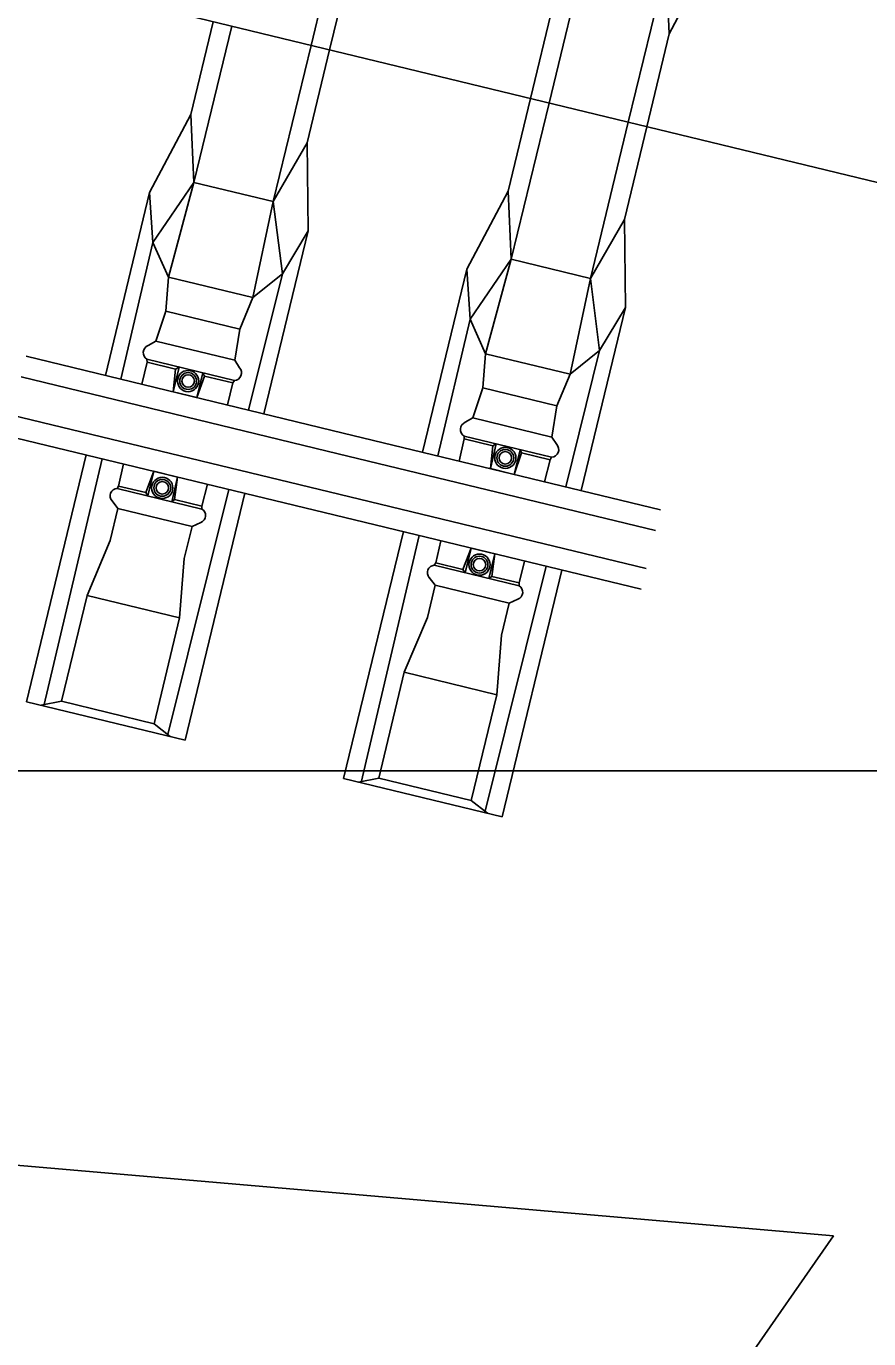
# Model space of a CAD drawing. Extents: x -7483133 to -743169, y -11317770 to -1127091.
# Drawn here: x -747590.827 to -747589.278, y -1131709.113 to -1131706.701 of the extents above; entities that cross this region are included whole.
import ezdxf

# ---------------------------------------------------------------- set-up
doc = ezdxf.new("R2010")
doc.units = 0
for name, color, linetype in [('_Zabezpečovací zařízení', 7, 'Continuous'), ('Hranice parcel', 7, 'Continuous'), ('KOL_ROST', 7, 'Continuous'), ('OSA_KOLEJ', 7, 'Continuous'), ('Vrstva 53', 7, 'Continuous')]:
    doc.layers.add(name, color=color, linetype=linetype)

msp = doc.modelspace()

# ---------------------------------------------------------------- linework, layer by layer
at = {"layer": '_Zabezpečovací zařízení'}
for p, q in [((-747591.2258, -1131708.7617), (-747589.3425, -1131708.9244)), ((-747589.3425, -1131708.9244), (-747590.425, -1131710.4739))]:
    msp.add_line(p, q, dxfattribs=at)
at = {"layer": 'Hranice parcel'}
msp.add_lwpolyline([(-747592.13, -1131708.07), (-747587.81, -1131708.07), (-747568.8, -1131715.62)], dxfattribs=at)
at = {"layer": 'KOL_ROST'}
for p, q in [((-747590.2334, -1131706.4495), (-747590.3029, -1131706.7366)), ((-747590.2689, -1131706.7448), (-747590.2276, -1131706.5743)), ((-747589.5687, -1131706.5723), (-747589.6445, -1131706.7154)), ((-747589.6503, -1131706.5906), (-747589.7198, -1131706.8777)), ((-747589.6503, -1131706.5906), (-747589.6445, -1131706.7154)), ((-747589.8583, -1131706.6637), (-747589.8996, -1131706.8342)), ((-747590.5239, -1131706.8636), (-747590.4827, -1131706.6931)), ((-747589.6857, -1131706.8859), (-747589.6445, -1131706.7154)), ((-747590.3724, -1131707.0237), (-747590.3029, -1131706.7366)), ((-747590.2689, -1131706.7448), (-747590.3101, -1131706.9153)), ((-747589.9408, -1131707.0047), (-747589.8996, -1131706.8342)), ((-747590.5998, -1131707.0068), (-747590.5239, -1131706.8636)), ((-747590.5182, -1131706.9884), (-747590.5239, -1131706.8636)), ((-747589.7892, -1131707.1648), (-747589.7198, -1131706.8777)), ((-747589.6857, -1131706.8859), (-747589.727, -1131707.0564)), ((-747590.3724, -1131707.0237), (-747590.3101, -1131706.9153)), ((-747590.3082, -1131707.0773), (-747590.3101, -1131706.9153)), ((-747590.5937, -1131707.0988), (-747590.5182, -1131706.9884)), ((-747590.3724, -1131707.0237), (-747590.5182, -1131706.9884)), ((-747590.6811, -1131707.343), (-747590.5998, -1131707.0068)), ((-747590.5998, -1131707.0068), (-747590.5937, -1131707.0988)), ((-747590.0166, -1131707.1479), (-747589.9408, -1131707.0047)), ((-747589.935, -1131707.1296), (-747589.9408, -1131707.0047)), ((-747590.3724, -1131707.0237), (-747590.4098, -1131707.1999)), ((-747590.3556, -1131707.1564), (-747590.3724, -1131707.0237)), ((-747589.7892, -1131707.1648), (-747589.727, -1131707.0564)), ((-747589.725, -1131707.2184), (-747589.727, -1131707.0564)), ((-747590.3895, -1131707.4136), (-747590.3082, -1131707.0773)), ((-747590.3082, -1131707.0773), (-747590.3556, -1131707.1564)), ((-747590.6528, -1131707.3499), (-747590.5937, -1131707.0988)), ((-747590.5937, -1131707.0988), (-747590.5653, -1131707.1622)), ((-747590.0106, -1131707.2399), (-747589.935, -1131707.1296)), ((-747589.7892, -1131707.1648), (-747589.935, -1131707.1296)), ((-747590.4178, -1131707.4068), (-747590.3556, -1131707.1564)), ((-747590.3556, -1131707.1564), (-747590.4098, -1131707.1999)), ((-747590.098, -1131707.4841), (-747590.0166, -1131707.1479)), ((-747590.0166, -1131707.1479), (-747590.0106, -1131707.2399)), ((-747590.5653, -1131707.1622), (-747590.4098, -1131707.1999)), ((-747589.7892, -1131707.1648), (-747589.8267, -1131707.341)), ((-747589.7725, -1131707.2975), (-747589.7892, -1131707.1648)), ((-747590.4098, -1131707.1999), (-747590.4341, -1131707.2578)), ((-747590.5702, -1131707.2248), (-747590.5884, -1131707.2801)), ((-747590.5702, -1131707.2248), (-747590.4341, -1131707.2578)), ((-747589.8064, -1131707.5547), (-747589.725, -1131707.2184)), ((-747589.725, -1131707.2184), (-747589.7725, -1131707.2975)), ((-747590.0697, -1131707.491), (-747590.0106, -1131707.2399)), ((-747590.0106, -1131707.2399), (-747589.9822, -1131707.3033)), ((-747590.4341, -1131707.2578), (-747590.4432, -1131707.3152)), ((-747590.5884, -1131707.2801), (-747590.6025, -1131707.2881)), ((-747589.8347, -1131707.5479), (-747589.7725, -1131707.2975)), ((-747589.7725, -1131707.2975), (-747589.8267, -1131707.341)), ((-747590.8269, -1131707.3078), (-747590.2438, -1131707.4489)), ((-747590.6138, -1131707.3593), (-747590.6044, -1131707.3186)), ((-747590.4432, -1131707.3152), (-747590.4343, -1131707.3288)), ((-747589.9822, -1131707.3033), (-747589.8267, -1131707.341)), ((-747590.8361, -1131707.3458), (-747590.253, -1131707.4869)), ((-747590.5565, -1131707.3732), (-747590.5456, -1131707.3278)), ((-747590.5565, -1131707.3732), (-747590.5521, -1131707.3313)), ((-747590.5521, -1131707.3313), (-747590.5456, -1131707.3278)), ((-747590.5019, -1131707.3384), (-747590.5129, -1131707.3837)), ((-747590.5129, -1131707.3837), (-747590.4991, -1131707.3441)), ((-747590.4991, -1131707.3441), (-747590.5019, -1131707.3384)), ((-747589.8267, -1131707.341), (-747589.851, -1131707.3989)), ((-747590.5129, -1131707.3837), (-747590.5565, -1131707.3732)), ((-747590.4568, -1131707.3973), (-747590.4466, -1131707.3568)), ((-747589.9871, -1131707.3659), (-747590.0053, -1131707.4212)), ((-747589.9871, -1131707.3659), (-747589.851, -1131707.3989)), ((-747589.851, -1131707.3989), (-747589.8601, -1131707.4564)), ((-747590.853, -1131707.4158), (-747590.2699, -1131707.5569)), ((-747590.0053, -1131707.4212), (-747590.0194, -1131707.4292)), ((-747590.8622, -1131707.4538), (-747590.2791, -1131707.5949)), ((-747590.2438, -1131707.4489), (-747589.6606, -1131707.59)), ((-747590.0307, -1131707.5004), (-747590.0213, -1131707.4597)), ((-747589.9734, -1131707.5143), (-747589.9624, -1131707.4689)), ((-747589.969, -1131707.4724), (-747589.9624, -1131707.4689)), ((-747589.8601, -1131707.4564), (-747589.8512, -1131707.4699)), ((-747590.8263, -1131707.9427), (-747590.7165, -1131707.489)), ((-747590.253, -1131707.4869), (-747589.6698, -1131707.628)), ((-747589.9734, -1131707.5143), (-747589.969, -1131707.4724)), ((-747589.9188, -1131707.4795), (-747589.9298, -1131707.5249)), ((-747589.9298, -1131707.5249), (-747589.916, -1131707.4852)), ((-747589.916, -1131707.4852), (-747589.9188, -1131707.4795)), ((-747590.794, -1131707.9502), (-747590.6872, -1131707.4961)), ((-747590.657, -1131707.5463), (-747590.6476, -1131707.5057)), ((-747590.5918, -1131707.5192), (-747590.607, -1131707.5585)), ((-747590.5918, -1131707.5192), (-747590.6028, -1131707.5646)), ((-747590.5482, -1131707.5298), (-747590.5918, -1131707.5192)), ((-747589.9298, -1131707.5249), (-747589.9734, -1131707.5143)), ((-747589.8737, -1131707.5384), (-747589.8635, -1131707.4979)), ((-747590.5592, -1131707.5751), (-747590.5482, -1131707.5298)), ((-747590.5482, -1131707.5298), (-747590.554, -1131707.5713)), ((-747590.5038, -1131707.5833), (-747590.4936, -1131707.543)), ((-747590.607, -1131707.5585), (-747590.6028, -1131707.5646)), ((-747590.5666, -1131708.0053), (-747590.4541, -1131707.5525)), ((-747590.5347, -1131708.0133), (-747590.4249, -1131707.5596)), ((-747590.2699, -1131707.5569), (-747589.6868, -1131707.698)), ((-747590.6723, -1131707.6467), (-747590.6583, -1131707.5876)), ((-747590.6583, -1131707.5876), (-747590.6689, -1131707.5736)), ((-747590.554, -1131707.5713), (-747590.5592, -1131707.5751)), ((-747590.5216, -1131707.6207), (-747590.5058, -1131707.6131)), ((-747590.5216, -1131707.6207), (-747590.5058, -1131707.6131)), ((-747590.2791, -1131707.5949), (-747589.696, -1131707.736)), ((-747590.5362, -1131707.6796), (-747590.5217, -1131707.6207)), ((-747590.5362, -1131707.6796), (-747590.5217, -1131707.6207)), ((-747590.2431, -1131708.0839), (-747590.1333, -1131707.6301)), ((-747590.2109, -1131708.0914), (-747590.1041, -1131707.6372)), ((-747590.7147, -1131707.7475), (-747590.6723, -1131707.6467)), ((-747590.0739, -1131707.6874), (-747590.0645, -1131707.6468)), ((-747590.0087, -1131707.6603), (-747590.0239, -1131707.6996)), ((-747590.0087, -1131707.6603), (-747590.0197, -1131707.7057)), ((-747589.9651, -1131707.6709), (-747590.0087, -1131707.6603)), ((-747590.5446, -1131707.7887), (-747590.5362, -1131707.6796)), ((-747590.5446, -1131707.7887), (-747590.5362, -1131707.6796)), ((-747589.976, -1131707.7163), (-747589.9651, -1131707.6709)), ((-747589.9651, -1131707.6709), (-747589.9709, -1131707.7124)), ((-747589.9207, -1131707.7244), (-747589.9105, -1131707.6841)), ((-747590.0239, -1131707.6996), (-747590.0197, -1131707.7057)), ((-747589.9835, -1131708.1464), (-747589.8709, -1131707.6936)), ((-747589.9709, -1131707.7124), (-747589.976, -1131707.7163)), ((-747589.9516, -1131708.1544), (-747589.8418, -1131707.7007)), ((-747590.0892, -1131707.7878), (-747590.0751, -1131707.7287)), ((-747590.0751, -1131707.7287), (-747590.0857, -1131707.7147)), ((-747590.7617, -1131707.9419), (-747590.7147, -1131707.7475)), ((-747590.7147, -1131707.7475), (-747590.5446, -1131707.7887)), ((-747589.9385, -1131707.7618), (-747589.9226, -1131707.7542)), ((-747589.9385, -1131707.7618), (-747589.9226, -1131707.7542)), ((-747589.9531, -1131707.8207), (-747589.9386, -1131707.7618)), ((-747589.9531, -1131707.8207), (-747589.9386, -1131707.7618)), ((-747590.5917, -1131707.9831), (-747590.5446, -1131707.7887)), ((-747590.1316, -1131707.8886), (-747590.0892, -1131707.7878)), ((-747589.9615, -1131707.9298), (-747589.9531, -1131707.8207)), ((-747589.9615, -1131707.9298), (-747589.9531, -1131707.8207)), ((-747590.1786, -1131708.083), (-747590.1316, -1131707.8886)), ((-747590.1316, -1131707.8886), (-747589.9615, -1131707.9298)), ((-747590.8263, -1131707.9427), (-747590.5347, -1131708.0133)), ((-747590.799, -1131707.9493), (-747590.7617, -1131707.9419)), ((-747590.5917, -1131707.9831), (-747590.7617, -1131707.9419)), ((-747590.0085, -1131708.1242), (-747589.9615, -1131707.9298)), ((-747590.5619, -1131708.0067), (-747590.5917, -1131707.9831)), ((-747590.2431, -1131708.0839), (-747589.9516, -1131708.1544)), ((-747590.2159, -1131708.0904), (-747590.1786, -1131708.083)), ((-747590.0085, -1131708.1242), (-747590.1786, -1131708.083)), ((-747589.9788, -1131708.1478), (-747590.0085, -1131708.1242))]:
    msp.add_line(p, q, dxfattribs=at)
for points in [[(-747589.7343, -1131706.3213), (-747589.7586, -1131706.3792), (-747589.7961, -1131706.5553), (-747589.8655, -1131706.8424)], [(-747590.5702, -1131707.2248), (-747590.5653, -1131707.1622), (-747590.5182, -1131706.9884), (-747590.4487, -1131706.7013)], [(-747589.9871, -1131707.3659), (-747589.9822, -1131707.3033), (-747589.935, -1131707.1296), (-747589.8655, -1131706.8424)], [(-747590.4432, -1131707.3152), (-747590.5884, -1131707.2801)], [(-747590.6044, -1131707.3186), (-747590.6049, -1131707.3134)], [(-747590.6049, -1131707.3134), (-747590.4438, -1131707.3524)], [(-747590.5521, -1131707.3313), (-747590.6044, -1131707.3186)], [(-747590.4466, -1131707.3568), (-747590.4991, -1131707.3441)], [(-747590.4466, -1131707.3568), (-747590.4438, -1131707.3524)], [(-747589.8601, -1131707.4564), (-747590.0053, -1131707.4212)], [(-747590.0213, -1131707.4597), (-747590.0218, -1131707.4545)], [(-747590.0218, -1131707.4545), (-747589.8607, -1131707.4935)], [(-747589.969, -1131707.4724), (-747590.0213, -1131707.4597)], [(-747589.8635, -1131707.4979), (-747589.916, -1131707.4852)], [(-747589.8635, -1131707.4979), (-747589.8607, -1131707.4935)], [(-747590.657, -1131707.5463), (-747590.6596, -1131707.5508)], [(-747590.5036, -1131707.5886), (-747590.6596, -1131707.5508)], [(-747590.657, -1131707.5463), (-747590.607, -1131707.5584)], [(-747590.6583, -1131707.5876), (-747590.5216, -1131707.6207)], [(-747590.554, -1131707.5712), (-747590.5038, -1131707.5833)], [(-747590.5038, -1131707.5833), (-747590.5036, -1131707.5886)], [(-747590.5038, -1131707.5833), (-747590.5036, -1131707.5886)], [(-747590.0739, -1131707.6874), (-747590.0765, -1131707.692)], [(-747590.0739, -1131707.6874), (-747590.0239, -1131707.6995)], [(-747589.9205, -1131707.7297), (-747590.0765, -1131707.692)], [(-747589.9709, -1131707.7123), (-747589.9207, -1131707.7244)], [(-747590.0751, -1131707.7287), (-747589.9385, -1131707.7618)], [(-747589.9207, -1131707.7244), (-747589.9205, -1131707.7297)], [(-747589.9207, -1131707.7244), (-747589.9205, -1131707.7297)]]:
    msp.add_lwpolyline(points, dxfattribs=at)
for centre, radius in [((-747590.529, -1131707.3534), 0.0195), ((-747590.529, -1131707.3534), 0.0155), ((-747590.529, -1131707.3534), 0.0115), ((-747589.9459, -1131707.4945), 0.0195), ((-747589.9459, -1131707.4945), 0.0155), ((-747589.9459, -1131707.4945), 0.0115), ((-747590.5765, -1131707.5497), 0.0195), ((-747590.5765, -1131707.5497), 0.0155), ((-747590.5765, -1131707.5497), 0.0115), ((-747589.9933, -1131707.6908), 0.0195), ((-747589.9933, -1131707.6908), 0.0155), ((-747589.9933, -1131707.6908), 0.0115)]:
    msp.add_circle(centre, radius, dxfattribs=at)
for centre, radius, start, end in [((-747590.5972, -1131707.3014), 0.0143, 111.8793, 237.4076), ((-747590.4451, -1131707.3382), 0.0143, 275.3846, 40.913), ((-747590.0141, -1131707.4425), 0.0143, 111.8793, 237.4076), ((-747589.862, -1131707.4793), 0.0143, 275.3846, 40.913), ((-747590.6587, -1131707.5645), 0.0137, 93.7356, 221.9576), ((-747590.5106, -1131707.6003), 0.0137, 290.8346, 59.0566), ((-747590.5106, -1131707.6003), 0.0137, 290.8346, 59.0566), ((-747590.0756, -1131707.7056), 0.0137, 93.7356, 221.9576), ((-747589.9275, -1131707.7414), 0.0137, 290.8346, 59.0566), ((-747589.9275, -1131707.7414), 0.0137, 290.8346, 59.0566)]:
    msp.add_arc(centre, radius, start, end, dxfattribs=at)
at = {"layer": 'OSA_KOLEJ'}
msp.add_lwpolyline([(-747601.6502, -1131703.9906), (-747586.6822, -1131707.6128)], dxfattribs=at)
at = {"layer": 'Vrstva 53'}
msp.add_lwpolyline([(-747431.62, -1131748.34), (-747522.4, -1131724.74), (-747551.8, -1131720.33), (-747568.8, -1131715.62), (-747587.81, -1131708.07), (-747592.13, -1131708.07), (-747590.72, -1131696.79), (-747584.22, -1131698.64), (-747579.28, -1131700.12), (-747559.41, -1131702.48), (-747542.02, -1131707.68), (-747515.95, -1131716.72), (-747422.18, -1131737.69)], dxfattribs=at)

doc.saveas('drawing.dxf')
